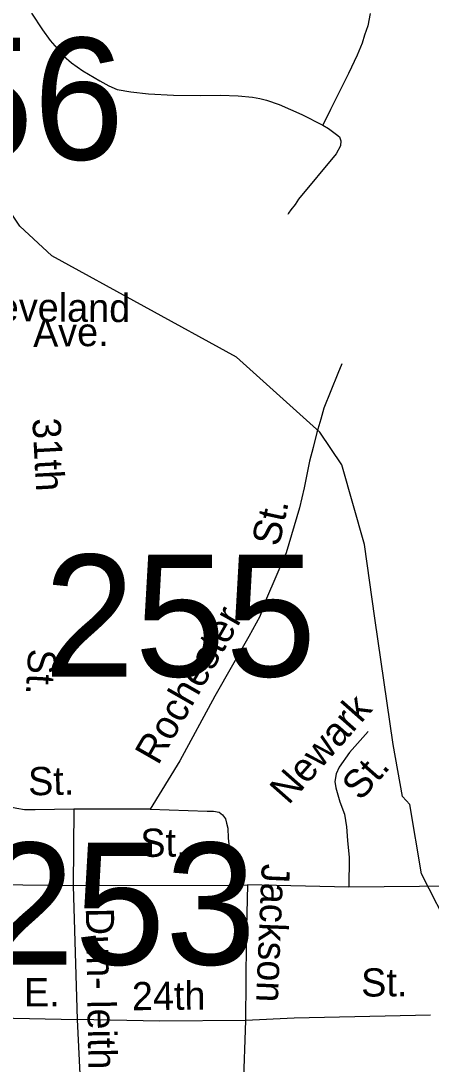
# Model space of a CAD drawing. Extents: x 1547597 to 1699558, y 810033 to 920809.
# Drawn here: x 1637406 to 1638785, y 864963 to 868475 of the extents above; entities that cross this region are included whole.
import ezdxf

# ---------------------------------------------------------------- set-up
doc = ezdxf.new("R2010")
doc.units = 0
for name, color, linetype in [('Exist Hydrographic Creek Single Shore', 7, 'Continuous'), ('Exist Road Non-System Type 51', 7, 'Continuous'), ('Exist Road Non-System Type 51 Label', 7, 'Continuous'), ('Exist Road Secondary Structure Standard Bridge Number Label', 7, 'Continuous')]:
    doc.layers.add(name, color=color, linetype=linetype)

msp = doc.modelspace()

# ---------------------------------------------------------------- linework, layer by layer
at = {"layer": 'Exist Hydrographic Creek Single Shore'}
for points in [[(1638560.9, 866712.4), (1638485, 866981), (1638410.9, 867090.8), (1638131, 867342.8), (1637510, 867683.7), (1637402.9, 867784.3), (1637239, 868027.3), (1636835.9, 868475.3), (1636546.9, 868704.5), (1636189.9, 868833.2), (1635964.9, 868870.6), (1635589.3, 868895.3), (1635476.5, 869041.7), (1635319.4, 869143.4), (1634959.1, 869424.2), (1634583.6, 869581.2)], [(1642095.9, 864153.1), (1641886, 864131.5), (1641677, 864086.5), (1641535, 864004.1), (1641433, 863855.2), (1641349, 863797.8), (1640851.4, 863735.5), (1640480.7, 863792.3), (1640123, 863796.5), (1639928.3, 863902.1), (1639799.7, 864030.8), (1639655.9, 864182.3), (1639463, 864345), (1639330.1, 864455.6), (1639147.4, 864858.3), (1638964, 865175.7), (1638856.6, 865399.3), (1638753, 865603.5), (1638714, 865837.3), (1638689, 865864.1), (1638657.9, 866038.7), (1638596.3, 866464.3), (1638560.9, 866712.4)]]:
    msp.add_lwpolyline(points, dxfattribs=at)
at = {"layer": 'Exist Road Non-System Type 51'}
for p, q in [((1637584.4, 865821.4), (1637581.6, 865563.3)), ((1637840.3, 865821.8), (1637584.4, 865821.4)), ((1637581.6, 865563.3), (1637181, 865568.8)), ((1638121.2, 865564.4), (1637581.6, 865563.3)), ((1637581.6, 865563.3), (1637595.4, 865113.1)), ((1638121.2, 865564.4), (1638168.2, 865567.4)), ((1638508.9, 865558.5), (1638168.2, 865567.4)), ((1638992.7, 865564.4), (1638508.9, 865558.5)), ((1637163.8, 865122.5), (1637595.4, 865113.1)), ((1638783.2, 865128.5), (1638325, 865118.3)), ((1637595.4, 865113.1), (1637608.5, 864831.5)), ((1638161.2, 865110.2), (1638150.6, 864823.7)), ((1638325, 865118.3), (1638161.2, 865110.2))]:
    msp.add_line(p, q, dxfattribs=at)
for points in [[(1637441.6, 868501), (1637479.1, 868444.6), (1637504.8, 868408.5), (1637528.6, 868382.2), (1637550.3, 868356.1), (1637576.1, 868333.8), (1637614, 868307.4), (1637671.5, 868273), (1637701.4, 868256.8), (1637729.3, 868244.4), (1637775.2, 868236.1), (1637835.1, 868229.5), (1637919, 868224.7), (1638008.9, 868223.9), (1638077.5, 868224.9), (1638136.9, 868222.7), (1638184.9, 868218.3), (1638208.8, 868214), (1638231.8, 868208.6), (1638273.9, 868193.7), (1638351, 868160.2), (1638420.8, 868123.6)], [(1638580.5, 868500.1), (1638572.5, 868458.7), (1638561.4, 868426.9), (1638553.4, 868399.9), (1638536, 868360.1), (1638507.4, 868298.1), (1638447, 868177.2), (1638420.8, 868123.6)], [(1638420.8, 868123.6), (1638440.3, 868112.5), (1638454, 868103.1), (1638466.7, 868092.9), (1638477, 868084.4), (1638482.1, 868071.6), (1638480.4, 868054.6), (1638465.9, 868027.3), (1638339.8, 867875), (1638327.6, 867857.2), (1638313.4, 867839.3), (1638305.4, 867827.5), (1638303.3, 867823.3)], [(1638485.4, 867320.1), (1638471.1, 867288.4), (1638424.1, 867170.9), (1638413.8, 867134.9), (1638401.4, 867089.1), (1638389, 867039.1), (1638376.5, 866993.4), (1638357.8, 866903.5), (1638343, 866835.8), (1638298.3, 866684.1), (1638232.1, 866530.2), (1638221.8, 866504.2), (1638209.3, 866470.4), (1638172.3, 866402.9), (1638057.6, 866202.5), (1637940.5, 865984.4), (1637840.3, 865821.8)], [(1638573.4, 866083.4), (1638510.6, 866012.2), (1638475.7, 865962.7), (1638465.5, 865940.9), (1638461.2, 865915), (1638464.7, 865892.9), (1638478.2, 865846.6), (1638493.5, 865804.5), (1638500.9, 865762.3), (1638504.2, 865716.4), (1638509.2, 865658.5), (1638508.9, 865558.5)], [(1637584.4, 865821.4), (1637454.5, 865819.2), (1637418.7, 865819.7), (1637392.8, 865824), (1637354.7, 865831.6), (1637329.7, 865834.5), (1637282.7, 865844.8), (1637246, 865852.2)], [(1637840.3, 865821.8), (1638032.1, 865815.1), (1638053.5, 865814.4), (1638072.4, 865811.2), (1638083.9, 865802.4), (1638093.6, 865789.2), (1638097.3, 865774.1), (1638101.2, 865758), (1638102.7, 865724), (1638121.2, 865564.4)], [(1638168.2, 865567.4), (1638163.7, 865375.2), (1638161.2, 865110.2)], [(1638161.2, 865110.2), (1637872.7, 865108.1), (1637595.4, 865113.1)]]:
    msp.add_lwpolyline(points, dxfattribs=at)

# ---------------------------------------------------------------- texts
at = {"layer": 'Exist Road Non-System Type 51 Label'}
for s, rotation, p in [('Cleveland', 359.5876, (1637208.4, 867465)), ('Ave.', 0.8416, (1637447.5, 867377.3)), ('31th', 273.1871, (1637444.3, 867136.2)), ('St.', 77.6862, (1638273.9, 866702.9)), ('Rochester', 60.2056, (1637867.1, 865966.6)), ('St.', 266.7868, (1637431.6, 866363.2)), ('Newark', 48.5366, (1638305.8, 865833.2)), ('St.', 0.9534, (1637431.1, 865868)), ('St.', 48.5366, (1638547.9, 865846.4)), ('St.', 0.5194, (1637808.1, 865660.7)), ('Jackson', 267.6137, (1638216.1, 865638.7)), ('Dun- leith', 270.9604, (1637624.2, 865488.6)), ('St.', 0.408, (1638550.1, 865190.6)), ('E.', 0.0717, (1637416.7, 865157.8)), ('24th', 0.6038, (1637779.8, 865144.6))]:
    msp.add_text(s, height=95, rotation=rotation, dxfattribs=at).set_placement(p)
at = {"layer": 'Exist Road Secondary Structure Standard Bridge Number Label'}
for s, p in [('256', (1636838.3, 868007.9)), ('255', (1637483.7, 866268.1)), ('253', (1637281.4, 865298.3))]:
    msp.add_text(s, height=410.1, dxfattribs=at).set_placement(p)

doc.saveas('drawing.dxf')
